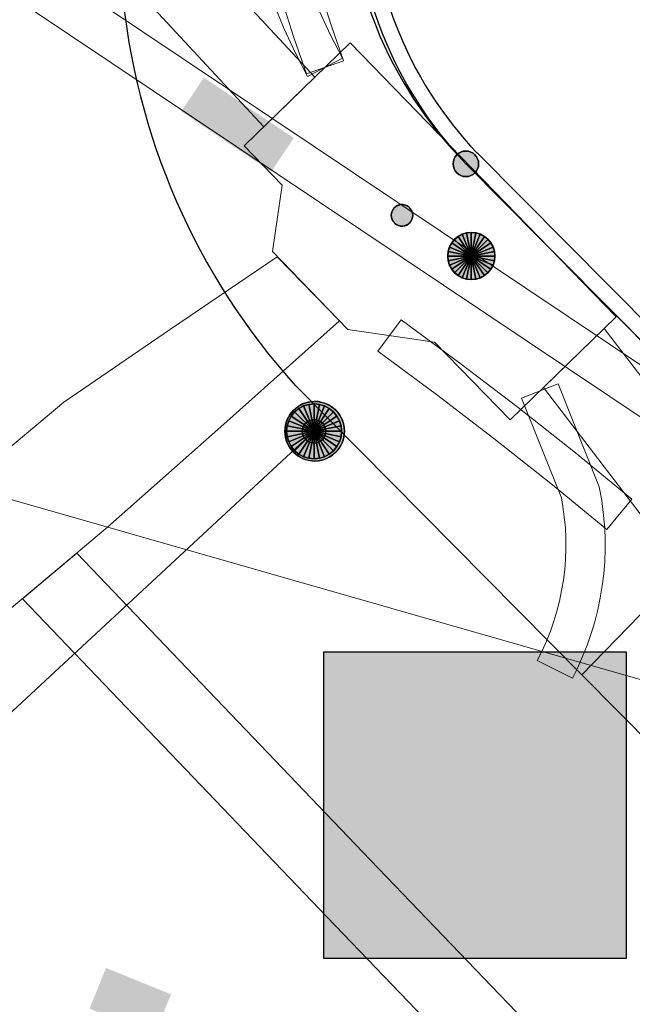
# Model space of a CAD drawing. Header units: metres. Extents: x 2695560 to 2696939, y 1260491 to 1262050.
# Tile 498 of 656: x 2695864.69 to 2695872.48, y 1261117.42 to 1261129.94. Entities that reach past the tile are written whole.
import ezdxf

# ---------------------------------------------------------------- set-up
doc = ezdxf.new("R2010")
doc.units = ezdxf.units.M
doc.linetypes.add('AUSGEZOGEN', pattern=[0])
for name, color, linetype in [('XR$1$AV_Flächen (EO)', 7, 'AUSGEZOGEN'), ('XR$1$AV_Grenzpunkte', 7, 'AUSGEZOGEN'), ('XR$1$AV_Linien (BB)', 7, 'AUSGEZOGEN'), ('XR$1$AW_LK_Schachtdeckel', 24, 'AUSGEZOGEN'), ('XR$1$EW_LK_Bauwerk_FL_Linie_Punkt', 1, 'AUSGEZOGEN'), ('XR$1$EW_LK_Knoten', 1, 'AUSGEZOGEN'), ('XR$1$Liegenschaftsgrenzen', 7, 'AUSGEZOGEN'), ('XR$1$PFAV', 255, 'AUSGEZOGEN'), ('XR$1$PFAW', 255, 'AUSGEZOGEN'), ('XR$1$PFEW', 255, 'AUSGEZOGEN'), ('XR$1$RAEW', 8, 'AUSGEZOGEN')]:
    doc.layers.add(name, color=color, linetype=linetype)
for name, color, linetype, lineweight in [('XR$2$ABW-Linie-R-genau', 4, 'AUSGEZOGEN', 18), ('XR$2$ABW-Punkt', 6, 'AUSGEZOGEN', 18), ('XR$2$ELE-Flaeche-oberirdisch', 1, 'AUSGEZOGEN', 18), ('XR$2$ELE-Linie-oberirdisch', 1, 'AUSGEZOGEN', 18), ('XR$2$ELE-LinieFlaeche-genau', 1, 'AUSGEZOGEN', 18), ('XR$2$ELE-Punkt', 1, 'AUSGEZOGEN', 18), ('XR$2$KOM-LinieFlaeche-U-genau', 91, 'AUSGEZOGEN', 18)]:
    doc.layers.add(name, color=color, linetype=linetype, lineweight=lineweight)

# ---------------------------------------------------------------- blocks, each defined once
blk = doc.blocks.new('COMPLEXOBJECT_223')
at = {"layer": 'XR$1$AV_Linien (BB)', "color": 7, "linetype": 'AUSGEZOGEN', "transparency": 33554687}
blk.add_line((5869.394, 11128.299), (5872.346, 11125.325), dxfattribs=at)
blk.add_arc((5873.169, 11132.02), 5.3, 133.7425, 224.5881, dxfattribs=at)
blk = doc.blocks.new('COMPLEXOBJECT_695')
at = {"layer": 'XR$1$AV_Linien (BB)', "color": 7, "linetype": 'AUSGEZOGEN', "transparency": 33554687}
blk.add_line((5867.228, 11125.474), (5870.869, 11121.797), dxfattribs=at)
for centre, radius, start, end in [((5873.768, 11131.308), 8.785, 174.5947, 184.9726), ((5873.685, 11131.308), 8.703, 185.0193, 222.0984)]:
    blk.add_arc(centre, radius, start, end, dxfattribs=at)
blk = doc.blocks.new('COMPLEXOBJECT_949')
at = {"layer": 'XR$1$AV_Flächen (EO)', "color": 7, "linetype": 'AUSGEZOGEN', "transparency": 33554687}
blk.add_line((5872.488, 11125.466), (5869.538, 11128.437), dxfattribs=at)
blk.add_lwpolyline([(5869.394, 11128.299), (5872.346, 11125.325), (5872.488, 11125.466)], dxfattribs=at)
for centre, radius, start, end in [((5873.073, 11131.826), 4.897, 133.482, 223.7953), ((5873.07, 11131.826), 5.094, 178.6174, 223.8169)]:
    blk.add_arc(centre, radius, start, end, dxfattribs=at)
blk = doc.blocks.new('COMPLEXOBJECT_1358')
at = {"layer": 'XR$1$Liegenschaftsgrenzen', "color": 7, "linetype": 'AUSGEZOGEN', "transparency": 33554687}
blk.add_line((5869.394, 11128.299), (5879.76, 11117.83), dxfattribs=at)
blk.add_arc((5873.169, 11132.02), 5.3, 133.7425, 224.5881, dxfattribs=at)
blk = doc.blocks.new('BAV15')
at = {"layer": 'XR$1$PFAV', "transparency": 33554687}
blk.add_hatch(color=7, dxfattribs=at).paths.add_polyline_path([(0.5, 0), (0.49, 0.101), (0.459, 0.197), (0.41, 0.286), (0.344, 0.362), (0.264, 0.424), (0.174, 0.469), (0.076, 0.494), (-0.025, 0.499), (-0.125, 0.484), (-0.22, 0.449), (-0.306, 0.395), (-0.379, 0.326), (-0.437, 0.243), (-0.477, 0.15), (-0.497, 0.051), (-0.497, -0.051), (-0.477, -0.15), (-0.437, -0.243), (-0.379, -0.326), (-0.306, -0.395), (-0.22, -0.449), (-0.125, -0.484), (-0.025, -0.499), (0.076, -0.494), (0.174, -0.469), (0.264, -0.424), (0.344, -0.362), (0.41, -0.286), (0.459, -0.197), (0.49, -0.101)])
at = {"color": 7, "transparency": 33554687}
for start, end in [(90, 270), (270, 90)]:
    blk.add_arc((0, 0), 0.5, start, end, dxfattribs=at)
at = {"layer": 'XR$1$PFAV', "transparency": 33554687}
blk.add_circle((0, 0), 0.5, dxfattribs=at)
blk = doc.blocks.new('BAW2088')
at = {"layer": 'XR$1$PFAW', "transparency": 33554687}
blk.add_hatch(color=253, dxfattribs=at).paths.add_polyline_path([(0.51, 0), (0.5, 0.101), (0.47, 0.197), (0.421, 0.286), (0.355, 0.362), (0.275, 0.424), (0.184, 0.469), (0.086, 0.494), (-0.015, 0.499), (-0.115, 0.484), (-0.21, 0.449), (-0.296, 0.395), (-0.369, 0.326), (-0.427, 0.243), (-0.467, 0.15), (-0.487, 0.051), (-0.487, -0.051), (-0.467, -0.15), (-0.427, -0.243), (-0.369, -0.326), (-0.296, -0.395), (-0.21, -0.449), (-0.115, -0.484), (-0.015, -0.499), (0.086, -0.494), (0.184, -0.469), (0.275, -0.424), (0.355, -0.362), (0.421, -0.286), (0.47, -0.197), (0.5, -0.101)])
at = {"transparency": 33554687}
for start, end in [(91.1948, 268.8052), (268.8052, 91.1948)]:
    blk.add_arc((0.01, 0), 0.5, start, end, dxfattribs=at)
at = {"layer": 'XR$1$PFAW', "transparency": 33554687}
blk.add_circle((0.01, 0), 0.5, dxfattribs=at)
blk = doc.blocks.new('BEW15')
at = {"layer": 'XR$1$PFEW', "transparency": 33554687}
h = blk.add_hatch(color=7, dxfattribs=at)
h.paths.add_polyline_path([(-0.5, 0), (-0.497, -0.05), (-0.489, -0.1), (-0.477, -0.15), (-0.459, -0.197), (-0.437, -0.242), (-0.41, -0.285), (-0.379, -0.326), (-0.344, -0.362), (-0.306, -0.395), (-0.264, -0.424), (-0.22, -0.449), (-0.173, -0.469), (-0.125, -0.484), (-0.075, -0.494), (-0.025, -0.499), (0.026, -0.499), (0.076, -0.494), (0.126, -0.484), (0.174, -0.469), (0.22, -0.449), (0.265, -0.424), (0.306, -0.395), (0.345, -0.362), (0.38, -0.326), (0.411, -0.285), (0.437, -0.242), (0.46, -0.197), (0.477, -0.15), (0.49, -0.1), (0.498, -0.05), (0.5, 0), (0.498, 0.051), (0.49, 0.101), (0.477, 0.15), (0.46, 0.197), (0.437, 0.243), (0.411, 0.286), (0.38, 0.326), (0.345, 0.363), (0.306, 0.396), (0.265, 0.424), (0.22, 0.449), (0.174, 0.469), (0.126, 0.484), (0.076, 0.494), (0.026, 0.5), (-0.025, 0.5), (-0.075, 0.494), (-0.125, 0.484), (-0.173, 0.469), (-0.22, 0.449), (-0.264, 0.424), (-0.306, 0.396), (-0.344, 0.363), (-0.379, 0.326), (-0.41, 0.286), (-0.437, 0.243), (-0.459, 0.197), (-0.477, 0.15), (-0.489, 0.101), (-0.497, 0.051)])
h.paths.add_polyline_path([(0.01, 0.001), (0.01, 0), (0.01, -0.001), (0.01, -0.002), (0.01, -0.003), (0.009, -0.004), (0.009, -0.005), (0.009, -0.006), (0.008, -0.006), (0.007, -0.007), (0.006, -0.008), (0.006, -0.008), (0.005, -0.009), (0.004, -0.009), (0.003, -0.01), (0.002, -0.01), (0.001, -0.01), (0, -0.01), (-0.001, -0.01), (-0.002, -0.01), (-0.003, -0.009), (-0.004, -0.009), (-0.005, -0.008), (-0.006, -0.008), (-0.007, -0.007), (-0.007, -0.006), (-0.008, -0.006), (-0.008, -0.005), (-0.009, -0.004), (-0.009, -0.003), (-0.009, -0.002), (-0.01, -0.001), (-0.01, 0), (-0.01, 0.001), (-0.009, 0.002), (-0.009, 0.003), (-0.009, 0.004), (-0.008, 0.005), (-0.008, 0.006), (-0.007, 0.007), (-0.007, 0.007), (-0.006, 0.008), (-0.005, 0.009), (-0.004, 0.009), (-0.003, 0.01), (-0.002, 0.01), (-0.001, 0.01), (0, 0.01), (0.001, 0.01), (0.002, 0.01), (0.003, 0.01), (0.004, 0.01), (0.005, 0.009), (0.006, 0.009), (0.006, 0.008), (0.007, 0.007), (0.008, 0.007), (0.009, 0.006), (0.009, 0.005), (0.009, 0.004), (0.01, 0.003), (0.01, 0.002)], flags=16)
at = {"color": 1, "transparency": 33554687}
for start, end in [(0, 180), (180, 0)]:
    blk.add_arc((0, 0), 0.5, start, end, dxfattribs=at)
at = {"layer": 'XR$1$PFEW', "transparency": 33554687}
blk.add_circle((0, 0), 0.5, dxfattribs=at)
blk = doc.blocks.new('BEW957')
at = {"layer": 'XR$1$RAEW', "transparency": 33554687}
blk.add_hatch(color=1, dxfattribs=at).paths.add_polyline_path([(-0.5, 0), (-0.497, -0.051), (-0.49, -0.101), (-0.477, -0.15), (-0.459, -0.197), (-0.437, -0.243), (-0.41, -0.286), (-0.379, -0.326), (-0.344, -0.362), (-0.306, -0.395), (-0.264, -0.424), (-0.22, -0.449), (-0.174, -0.469), (-0.125, -0.484), (-0.076, -0.494), (-0.025, -0.499), (0.025, -0.499), (0.076, -0.494), (0.125, -0.484), (0.174, -0.469), (0.22, -0.449), (0.264, -0.424), (0.306, -0.395), (0.344, -0.362), (0.379, -0.326), (0.41, -0.286), (0.437, -0.243), (0.459, -0.197), (0.477, -0.15), (0.49, -0.101), (0.497, -0.051), (0.5, 0), (0.497, 0.051), (0.49, 0.101), (0.477, 0.15), (0.459, 0.197), (0.437, 0.243), (0.41, 0.286), (0.379, 0.326), (0.344, 0.362), (0.306, 0.395), (0.264, 0.424), (0.22, 0.449), (0.174, 0.469), (0.125, 0.484), (0.076, 0.494), (0.025, 0.499), (-0.025, 0.499), (-0.076, 0.494), (-0.125, 0.484), (-0.174, 0.469), (-0.22, 0.449), (-0.264, 0.424), (-0.306, 0.395), (-0.344, 0.362), (-0.379, 0.326), (-0.41, 0.286), (-0.437, 0.243), (-0.459, 0.197), (-0.477, 0.15), (-0.49, 0.101), (-0.497, 0.051)])
at = {"color": 1, "transparency": 33554687}
for start, end in [(90, 180), (0, 90), (180, 270), (270, 0)]:
    blk.add_arc((0, 0), 0.5, start, end, dxfattribs=at)
at = {"layer": 'XR$1$RAEW', "color": 1, "transparency": 33554687}
blk.add_circle((0, 0), 0.5, dxfattribs=at)
blk = doc.blocks.new('ELE-SCHACHT_RUND')
at = {"layer": 'XR$2$ELE-Punkt', "linetype": 'AUSGEZOGEN', "lineweight": 25, "transparency": 33554687}
for points in [[(-115, 277, 2500), (0, 0, 2500), (-167, 249, 2500)], [(-115, 277), (0, 0), (-167, 249)], [(-115, 277, 2500), (-115, 277), (-167, 249), (-167, 249, 2500)], [(-59, 294, 2500), (0, 0, 2500), (-115, 277, 2500)], [(-59, 294), (0, 0), (-115, 277)], [(-59, 294, 2500), (-59, 294), (-115, 277), (-115, 277, 2500)], [(0, 300, 2500), (0, 0, 2500), (-59, 294, 2500)], [(0, 300), (0, 0), (-59, 294)], [(0, 300, 2500), (0, 300), (-59, 294), (-59, 294, 2500)], [(59, 294, 2500), (0, 0, 2500), (0, 300, 2500)], [(59, 294), (0, 0), (0, 300)], [(59, 294, 2500), (59, 294), (0, 300), (0, 300, 2500)], [(115, 277, 2500), (0, 0, 2500), (59, 294, 2500)], [(115, 277), (0, 0), (59, 294)], [(167, 249, 2500), (0, 0, 2500), (115, 277, 2500)], [(167, 249), (0, 0), (115, 277)], [(115, 277, 2500), (115, 277), (59, 294), (59, 294, 2500)], [(167, 249, 2500), (167, 249), (115, 277), (115, 277, 2500)], [(-249, 167, 2500), (0, 0, 2500), (-277, 115, 2500)], [(-249, 167), (0, 0), (-277, 115)], [(-249, 167, 2500), (-249, 167), (-277, 115), (-277, 115, 2500)], [(-212, 212, 2500), (0, 0, 2500), (-249, 167, 2500)], [(-212, 212), (0, 0), (-249, 167)], [(-212, 212, 2500), (-212, 212), (-249, 167), (-249, 167, 2500)], [(-167, 249, 2500), (0, 0, 2500), (-212, 212, 2500)], [(-167, 249), (0, 0), (-212, 212)], [(-167, 249, 2500), (-167, 249), (-212, 212), (-212, 212, 2500)], [(212, 212, 2500), (0, 0, 2500), (167, 249, 2500)], [(212, 212), (0, 0), (167, 249)], [(249, 167, 2500), (0, 0, 2500), (212, 212, 2500)], [(249, 167), (0, 0), (212, 212)], [(277, 115, 2500), (0, 0, 2500), (249, 167, 2500)], [(277, 115), (0, 0), (249, 167)], [(212, 212, 2500), (212, 212), (167, 249), (167, 249, 2500)], [(249, 167, 2500), (249, 167), (212, 212), (212, 212, 2500)], [(277, 115, 2500), (277, 115), (249, 167), (249, 167, 2500)], [(-294, 59, 2500), (0, 0, 2500), (-300, 0, 2500)], [(-294, 59), (0, 0), (-300, 0)], [(-294, 59, 2500), (-294, 59), (-300, 0), (-300, 0, 2500)], [(-300, 0, 2500), (0, 0, 2500), (-294, -59, 2500)], [(-300, 0), (0, 0), (-294, -59)], [(-277, 115, 2500), (0, 0, 2500), (-294, 59, 2500)], [(-277, 115), (0, 0), (-294, 59)], [(-277, 115, 2500), (-277, 115), (-294, 59), (-294, 59, 2500)], [(-294, -59, 2500), (0, 0, 2500), (-277, -115, 2500)], [(-294, -59), (0, 0), (-277, -115)], [(-277, -115, 2500), (0, 0, 2500), (-249, -167, 2500)], [(-277, -115), (0, 0), (-249, -167)], [(-249, -167, 2500), (0, 0, 2500), (-212, -212, 2500)], [(-249, -167), (0, 0), (-212, -212)], [(-212, -212, 2500), (0, 0, 2500), (-167, -249, 2500)], [(-212, -212), (0, 0), (-167, -249)], [(-167, -249, 2500), (0, 0, 2500), (-115, -277, 2500)], [(-167, -249), (0, 0), (-115, -277)], [(-115, -277, 2500), (0, 0, 2500), (-59, -294, 2500)], [(-115, -277), (0, 0), (-59, -294)], [(-59, -294, 2500), (0, 0, 2500), (0, -300, 2500)], [(-59, -294), (0, 0), (0, -300)], [(294, 59, 2500), (0, 0, 2500), (277, 115, 2500)], [(294, 59), (0, 0), (277, 115)], [(300, 0, 2500), (0, 0, 2500), (294, 59, 2500)], [(300, 0), (0, 0), (294, 59)], [(0, -300, 2500), (0, 0, 2500), (59, -294, 2500)], [(59, -294, 2500), (0, 0, 2500), (115, -277, 2500)], [(115, -277, 2500), (0, 0, 2500), (167, -249, 2500)], [(167, -249, 2500), (0, 0, 2500), (212, -212, 2500)], [(212, -212, 2500), (0, 0, 2500), (249, -167, 2500)], [(249, -167, 2500), (0, 0, 2500), (277, -115, 2500)], [(277, -115, 2500), (0, 0, 2500), (294, -59, 2500)], [(294, -59, 2500), (0, 0, 2500), (300, 0, 2500)], [(0, -300), (0, 0), (59, -294)], [(59, -294), (0, 0), (115, -277)], [(115, -277), (0, 0), (167, -249)], [(167, -249), (0, 0), (212, -212)], [(212, -212), (0, 0), (249, -167)], [(249, -167), (0, 0), (277, -115)], [(277, -115), (0, 0), (294, -59)], [(294, -59), (0, 0), (300, 0)], [(294, 59, 2500), (294, 59), (277, 115), (277, 115, 2500)], [(300, 0, 2500), (300, 0), (294, 59), (294, 59, 2500)], [(-300, 0, 2500), (-300, 0), (-294, -59), (-294, -59, 2500)], [(-294, -59, 2500), (-294, -59), (-277, -115), (-277, -115, 2500)], [(-277, -115, 2500), (-277, -115), (-249, -167), (-249, -167, 2500)], [(249, -167, 2500), (249, -167), (277, -115), (277, -115, 2500)], [(277, -115, 2500), (277, -115), (294, -59), (294, -59, 2500)], [(294, -59, 2500), (294, -59), (300, 0), (300, 0, 2500)], [(-249, -167, 2500), (-249, -167), (-212, -212), (-212, -212, 2500)], [(-212, -212, 2500), (-212, -212), (-167, -249), (-167, -249, 2500)], [(-167, -249, 2500), (-167, -249), (-115, -277), (-115, -277, 2500)], [(115, -277, 2500), (115, -277), (167, -249), (167, -249, 2500)], [(167, -249, 2500), (167, -249), (212, -212), (212, -212, 2500)], [(212, -212, 2500), (212, -212), (249, -167), (249, -167, 2500)], [(-115, -277, 2500), (-115, -277), (-59, -294), (-59, -294, 2500)], [(-59, -294, 2500), (-59, -294), (0, -300), (0, -300, 2500)], [(0, -300, 2500), (0, -300), (59, -294), (59, -294, 2500)], [(59, -294, 2500), (59, -294), (115, -277), (115, -277, 2500)]]:
    blk.add_3dface(points, dxfattribs=at)
blk = doc.blocks.new('ABW-SCHLAMMSAMMLER_RUND')
at = {"layer": 'XR$2$ABW-Punkt', "linetype": 'AUSGEZOGEN', "lineweight": 13, "transparency": 33554687}
for p, q in [((-70, 75, 2500), (70, 75, 2500)), ((-70, -75, 2500), (70, -75, 2500))]:
    blk.add_line(p, q, dxfattribs=at)
blk.add_polyline3d([(90, 0, 2500), (0, 0, 2500), (-90, 0, 2500)], dxfattribs=at)
at = {"layer": 'XR$2$ABW-Punkt', "linetype": 'AUSGEZOGEN', "lineweight": 25, "transparency": 33554687}
for points in [[(-57, 139, 2500), (0, 0, 2500), (-83, 125, 2500)], [(-57, 139), (0, 0), (-83, 125)], [(-57, 139, 2500), (-57, 139), (-83, 125), (-83, 125, 2500)], [(-29, 147, 2500), (0, 0, 2500), (-57, 139, 2500)], [(-29, 147), (0, 0), (-57, 139)], [(-29, 147, 2500), (-29, 147), (-57, 139), (-57, 139, 2500)], [(0, 150, 2500), (0, 0, 2500), (-29, 147, 2500)], [(0, 150), (0, 0), (-29, 147)], [(0, 150, 2500), (0, 150), (-29, 147), (-29, 147, 2500)], [(29, 147, 2500), (0, 0, 2500), (0, 150, 2500)], [(29, 147), (0, 0), (0, 150)], [(29, 147, 2500), (29, 147), (0, 150), (0, 150, 2500)], [(57, 139, 2500), (0, 0, 2500), (29, 147, 2500)], [(57, 139), (0, 0), (29, 147)], [(83, 125, 2500), (0, 0, 2500), (57, 139, 2500)], [(83, 125), (0, 0), (57, 139)], [(57, 139, 2500), (57, 139), (29, 147), (29, 147, 2500)], [(83, 125, 2500), (83, 125), (57, 139), (57, 139, 2500)], [(-147, 29, 2500), (0, 0, 2500), (-150, 0, 2500)], [(-147, 29), (0, 0), (-150, 0)], [(-147, 29, 2500), (-147, 29), (-150, 0), (-150, 0, 2500)], [(-150, 0, 2500), (0, 0, 2500), (-147, -29, 2500)], [(-150, 0), (0, 0), (-147, -29)], [(-139, 57, 2500), (0, 0, 2500), (-147, 29, 2500)], [(-139, 57), (0, 0), (-147, 29)], [(-139, 57, 2500), (-139, 57), (-147, 29), (-147, 29, 2500)], [(-147, -29, 2500), (0, 0, 2500), (-139, -57, 2500)], [(-147, -29), (0, 0), (-139, -57)], [(-125, 83, 2500), (0, 0, 2500), (-139, 57, 2500)], [(-125, 83), (0, 0), (-139, 57)], [(-125, 83, 2500), (-125, 83), (-139, 57), (-139, 57, 2500)], [(-139, -57, 2500), (0, 0, 2500), (-125, -83, 2500)], [(-139, -57), (0, 0), (-125, -83)], [(-106, 106, 2500), (0, 0, 2500), (-125, 83, 2500)], [(-106, 106), (0, 0), (-125, 83)], [(-106, 106, 2500), (-106, 106), (-125, 83), (-125, 83, 2500)], [(-125, -83, 2500), (0, 0, 2500), (-106, -106, 2500)], [(-125, -83), (0, 0), (-106, -106)], [(-83, 125, 2500), (0, 0, 2500), (-106, 106, 2500)], [(-83, 125), (0, 0), (-106, 106)], [(-83, 125, 2500), (-83, 125), (-106, 106), (-106, 106, 2500)], [(-106, -106, 2500), (0, 0, 2500), (-83, -125, 2500)], [(-106, -106), (0, 0), (-83, -125)], [(-83, -125, 2500), (0, 0, 2500), (-57, -139, 2500)], [(-83, -125), (0, 0), (-57, -139)], [(-57, -139, 2500), (0, 0, 2500), (-29, -147, 2500)], [(-57, -139), (0, 0), (-29, -147)], [(-29, -147, 2500), (0, 0, 2500), (0, -150, 2500)], [(-29, -147), (0, 0), (0, -150)], [(106, 106, 2500), (0, 0, 2500), (83, 125, 2500)], [(106, 106), (0, 0), (83, 125)], [(125, 83, 2500), (0, 0, 2500), (106, 106, 2500)], [(125, 83), (0, 0), (106, 106)], [(139, 57, 2500), (0, 0, 2500), (125, 83, 2500)], [(139, 57), (0, 0), (125, 83)], [(147, 29, 2500), (0, 0, 2500), (139, 57, 2500)], [(147, 29), (0, 0), (139, 57)], [(150, 0, 2500), (0, 0, 2500), (147, 29, 2500)], [(150, 0), (0, 0), (147, 29)], [(0, -150, 2500), (0, 0, 2500), (29, -147, 2500)], [(29, -147, 2500), (0, 0, 2500), (57, -139, 2500)], [(57, -139, 2500), (0, 0, 2500), (83, -125, 2500)], [(83, -125, 2500), (0, 0, 2500), (106, -106, 2500)], [(106, -106, 2500), (0, 0, 2500), (125, -83, 2500)], [(125, -83, 2500), (0, 0, 2500), (139, -57, 2500)], [(139, -57, 2500), (0, 0, 2500), (147, -29, 2500)], [(147, -29, 2500), (0, 0, 2500), (150, 0, 2500)], [(0, -150), (0, 0), (29, -147)], [(29, -147), (0, 0), (57, -139)], [(57, -139), (0, 0), (83, -125)], [(83, -125), (0, 0), (106, -106)], [(106, -106), (0, 0), (125, -83)], [(125, -83), (0, 0), (139, -57)], [(139, -57), (0, 0), (147, -29)], [(147, -29), (0, 0), (150, 0)], [(106, 106, 2500), (106, 106), (83, 125), (83, 125, 2500)], [(125, 83, 2500), (125, 83), (106, 106), (106, 106, 2500)], [(139, 57, 2500), (139, 57), (125, 83), (125, 83, 2500)], [(147, 29, 2500), (147, 29), (139, 57), (139, 57, 2500)], [(150, 0, 2500), (150, 0), (147, 29), (147, 29, 2500)], [(-150, 0, 2500), (-150, 0), (-147, -29), (-147, -29, 2500)], [(-147, -29, 2500), (-147, -29), (-139, -57), (-139, -57, 2500)], [(-139, -57, 2500), (-139, -57), (-125, -83), (-125, -83, 2500)], [(-125, -83, 2500), (-125, -83), (-106, -106), (-106, -106, 2500)], [(-106, -106, 2500), (-106, -106), (-83, -125), (-83, -125, 2500)], [(-83, -125, 2500), (-83, -125), (-57, -139), (-57, -139, 2500)], [(57, -139, 2500), (57, -139), (83, -125), (83, -125, 2500)], [(83, -125, 2500), (83, -125), (106, -106), (106, -106, 2500)], [(106, -106, 2500), (106, -106), (125, -83), (125, -83, 2500)], [(125, -83, 2500), (125, -83), (139, -57), (139, -57, 2500)], [(139, -57, 2500), (139, -57), (147, -29), (147, -29, 2500)], [(147, -29, 2500), (147, -29), (150, 0), (150, 0, 2500)], [(-57, -139, 2500), (-57, -139), (-29, -147), (-29, -147, 2500)], [(-29, -147, 2500), (-29, -147), (0, -150), (0, -150, 2500)], [(0, -150, 2500), (0, -150), (29, -147), (29, -147, 2500)], [(29, -147, 2500), (29, -147), (57, -139), (57, -139, 2500)]]:
    blk.add_3dface(points, dxfattribs=at)
blk = doc.blocks.new('ABW-DECKEL')
at = {"layer": 'XR$2$ABW-Punkt', "linetype": 'AUSGEZOGEN', "lineweight": 25, "transparency": 33554687}
for points in [[(-194, 291, 2500), (0, 0, 2500), (-247, 247, 2500)], [(-194, 291), (0, 0), (-247, 247)], [(-194, 291, 2500), (-194, 291), (-247, 247), (-247, 247, 2500)], [(-134, 323, 2500), (0, 0, 2500), (-194, 291, 2500)], [(-134, 323), (0, 0), (-194, 291)], [(-134, 323, 2500), (-134, 323), (-194, 291), (-194, 291, 2500)], [(-68, 343, 2500), (0, 0, 2500), (-134, 323, 2500)], [(-68, 343), (0, 0), (-134, 323)], [(-68, 343, 2500), (-68, 343), (-134, 323), (-134, 323, 2500)], [(0, 350, 2500), (0, 0, 2500), (-68, 343, 2500)], [(0, 350), (0, 0), (-68, 343)], [(0, 350, 2500), (0, 350), (-68, 343), (-68, 343, 2500)], [(68, 343, 2500), (0, 0, 2500), (0, 350, 2500)], [(68, 343), (0, 0), (0, 350)], [(68, 343, 2500), (68, 343), (0, 350), (0, 350, 2500)], [(134, 323, 2500), (0, 0, 2500), (68, 343, 2500)], [(134, 323), (0, 0), (68, 343)], [(194, 291, 2500), (0, 0, 2500), (134, 323, 2500)], [(194, 291), (0, 0), (134, 323)], [(247, 247, 2500), (0, 0, 2500), (194, 291, 2500)], [(247, 247), (0, 0), (194, 291)], [(134, 323, 2500), (134, 323), (68, 343), (68, 343, 2500)], [(194, 291, 2500), (194, 291), (134, 323), (134, 323, 2500)], [(247, 247, 2500), (247, 247), (194, 291), (194, 291, 2500)], [(-323, 134, 2500), (0, 0, 2500), (-343, 68, 2500)], [(-323, 134), (0, 0), (-343, 68)], [(-323, 134, 2500), (-323, 134), (-343, 68), (-343, 68, 2500)], [(-291, 194, 2500), (0, 0, 2500), (-323, 134, 2500)], [(-291, 194), (0, 0), (-323, 134)], [(-291, 194, 2500), (-291, 194), (-323, 134), (-323, 134, 2500)], [(-247, 247, 2500), (0, 0, 2500), (-291, 194, 2500)], [(-247, 247), (0, 0), (-291, 194)], [(-247, 247, 2500), (-247, 247), (-291, 194), (-291, 194, 2500)], [(291, 194, 2500), (0, 0, 2500), (247, 247, 2500)], [(291, 194), (0, 0), (247, 247)], [(323, 134, 2500), (0, 0, 2500), (291, 194, 2500)], [(323, 134), (0, 0), (291, 194)], [(343, 68, 2500), (0, 0, 2500), (323, 134, 2500)], [(343, 68), (0, 0), (323, 134)], [(291, 194, 2500), (291, 194), (247, 247), (247, 247, 2500)], [(323, 134, 2500), (323, 134), (291, 194), (291, 194, 2500)], [(343, 68, 2500), (343, 68), (323, 134), (323, 134, 2500)], [(-343, 68, 2500), (0, 0, 2500), (-350, 0, 2500)], [(-343, 68), (0, 0), (-350, 0)], [(-343, 68, 2500), (-343, 68), (-350, 0), (-350, 0, 2500)], [(-350, 0, 2500), (0, 0, 2500), (-343, -68, 2500)], [(-350, 0), (0, 0), (-343, -68)], [(-343, -68, 2500), (0, 0, 2500), (-323, -134, 2500)], [(-343, -68), (0, 0), (-323, -134)], [(-323, -134, 2500), (0, 0, 2500), (-291, -194, 2500)], [(-323, -134), (0, 0), (-291, -194)], [(-291, -194, 2500), (0, 0, 2500), (-247, -247, 2500)], [(-291, -194), (0, 0), (-247, -247)], [(-247, -247, 2500), (0, 0, 2500), (-194, -291, 2500)], [(-247, -247), (0, 0), (-194, -291)], [(-194, -291, 2500), (0, 0, 2500), (-134, -323, 2500)], [(-194, -291), (0, 0), (-134, -323)], [(-134, -323, 2500), (0, 0, 2500), (-68, -343, 2500)], [(-134, -323), (0, 0), (-68, -343)], [(-68, -343, 2500), (0, 0, 2500), (0, -350, 2500)], [(-68, -343), (0, 0), (0, -350)], [(350, 0, 2500), (0, 0, 2500), (343, 68, 2500)], [(350, 0), (0, 0), (343, 68)], [(0, -350, 2500), (0, 0, 2500), (68, -343, 2500)], [(68, -343, 2500), (0, 0, 2500), (134, -323, 2500)], [(134, -323, 2500), (0, 0, 2500), (194, -291, 2500)], [(194, -291, 2500), (0, 0, 2500), (247, -247, 2500)], [(247, -247, 2500), (0, 0, 2500), (291, -194, 2500)], [(291, -194, 2500), (0, 0, 2500), (323, -134, 2500)], [(323, -134, 2500), (0, 0, 2500), (343, -68, 2500)], [(343, -68, 2500), (0, 0, 2500), (350, 0, 2500)], [(0, -350), (0, 0), (68, -343)], [(68, -343), (0, 0), (134, -323)], [(134, -323), (0, 0), (194, -291)], [(194, -291), (0, 0), (247, -247)], [(247, -247), (0, 0), (291, -194)], [(291, -194), (0, 0), (323, -134)], [(323, -134), (0, 0), (343, -68)], [(343, -68), (0, 0), (350, 0)], [(350, 0, 2500), (350, 0), (343, 68), (343, 68, 2500)], [(-350, 0, 2500), (-350, 0), (-343, -68), (-343, -68, 2500)], [(-343, -68, 2500), (-343, -68), (-323, -134), (-323, -134, 2500)], [(323, -134, 2500), (323, -134), (343, -68), (343, -68, 2500)], [(343, -68, 2500), (343, -68), (350, 0), (350, 0, 2500)], [(-323, -134, 2500), (-323, -134), (-291, -194), (-291, -194, 2500)], [(-291, -194, 2500), (-291, -194), (-247, -247), (-247, -247, 2500)], [(-247, -247, 2500), (-247, -247), (-194, -291), (-194, -291, 2500)], [(194, -291, 2500), (194, -291), (247, -247), (247, -247, 2500)], [(247, -247, 2500), (247, -247), (291, -194), (291, -194, 2500)], [(291, -194, 2500), (291, -194), (323, -134), (323, -134, 2500)], [(-194, -291, 2500), (-194, -291), (-134, -323), (-134, -323, 2500)], [(-134, -323, 2500), (-134, -323), (-68, -343), (-68, -343, 2500)], [(-68, -343, 2500), (-68, -343), (0, -350), (0, -350, 2500)], [(0, -350, 2500), (0, -350), (68, -343), (68, -343, 2500)], [(68, -343, 2500), (68, -343), (134, -323), (134, -323, 2500)], [(134, -323, 2500), (134, -323), (194, -291), (194, -291, 2500)]]:
    blk.add_3dface(points, dxfattribs=at)

msp = doc.modelspace()

# ---------------------------------------------------------------- hatches: boundary and pattern name
at = {"transparency": 33554687}
for points in [[(2695867.03, 1261129.205), (2695866.742, 1261128.776), (2695867.886, 1261128.009), (2695868.174, 1261128.438)], [(2695868.555, 1261121.901), (2695868.555, 1261118), (2695872.402, 1261118), (2695872.402, 1261121.901)], [(2695865.784, 1261117.879), (2695865.574, 1261117.361), (2695866.401, 1261117.025), (2695866.611, 1261117.543)]]:
    msp.add_hatch(color=7, dxfattribs=at).paths.add_polyline_path(points)

# ---------------------------------------------------------------- linework, layer by layer
at = {"color": 24, "lineweight": -3, "transparency": 33554687}
msp.add_lwpolyline([(2695868.555, 1261121.901), (2695872.402, 1261121.901), (2695872.402, 1261118), (2695868.555, 1261118), (2695868.555, 1261121.901)], close=True, dxfattribs=at)
at = {"layer": 'XR$1$AV_Linien (BB)', "color": 7, "linetype": 'AUSGEZOGEN', "transparency": 33554687}
msp.add_line((2695871.839, 1261121.607), (2695874.391, 1261119.03), dxfattribs=at)
msp.add_lwpolyline([(2695871.839, 1261121.607), (2695873.171, 1261122.977), (2695875.719, 1261120.417), (2695874.391, 1261119.03)], dxfattribs=at)
at = {"layer": 'XR$2$ABW-Linie-R-genau', "linetype": 'AUSGEZOGEN', "transparency": 33554687}
msp.add_lwpolyline([(2695868.432, 1261124.706), (2695862.173, 1261118.902), (2695862.123, 1261118.196)], dxfattribs=at)
at = {"layer": 'XR$2$ELE-Flaeche-oberirdisch', "transparency": 33554687}
for points in [[(2695864.309, 1261133.653), (2695863.647, 1261133.037), (2695867.792, 1261128.581), (2695868.441, 1261129.212), (2695864.309, 1261133.653)], [(2695868.891, 1261129.649), (2695867.541, 1261128.338), (2695868.028, 1261127.836), (2695867.901, 1261126.992), (2695868.861, 1261126.003), (2695869.965, 1261125.841), (2695870.926, 1261124.851), (2695872.277, 1261126.161), (2695868.891, 1261129.649)], [(2695867.963, 1261126.928), (2695866.604, 1261126.005), (2695865.247, 1261125.079), (2695856.749, 1261117.954), (2695857.9, 1261116.849), (2695865.804, 1261123.486), (2695867.283, 1261124.795), (2695868.756, 1261126.11), (2695867.963, 1261126.928)], [(2695879.276, 1261108.549), (2695879.269, 1261108.543), (2695877.196, 1261110.874), (2695869.148, 1261119.254), (2695865.412, 1261123.157), (2695864.721, 1261122.577), (2695868.498, 1261118.632), (2695876.534, 1261110.262), (2695878.92, 1261107.608), (2695879.581, 1261108.218), (2695879.276, 1261108.549)]]:
    msp.add_lwpolyline(points, close=True, dxfattribs=at)
msp.add_lwpolyline([(2695877.922, 1261117.379), (2695877.848, 1261117.611), (2695877.765, 1261117.839), (2695877.672, 1261118.065), (2695877.57, 1261118.286), (2695877.459, 1261118.503), (2695877.34, 1261118.716), (2695877.212, 1261118.923), (2695875.451, 1261121.153), (2695873.538, 1261124.179), (2695872.125, 1261126.014), (2695871.35, 1261125.262), (2695872.625, 1261123.601), (2695874.569, 1261120.529), (2695876.222, 1261118.435), (2695876.338, 1261118.246), (2695876.447, 1261118.052), (2695876.548, 1261117.854), (2695876.641, 1261117.652), (2695876.725, 1261117.447), (2695876.801, 1261117.238)], dxfattribs=at)
at = {"layer": 'XR$2$ELE-Linie-oberirdisch', "transparency": 33554687}
msp.add_line((2695872.864, 1261121.466), (2695858.745, 1261125.507), dxfattribs=at)
at = {"layer": 'XR$2$ELE-LinieFlaeche-genau', "linetype": 'AUSGEZOGEN', "transparency": 33554687}
for points in [[(2695868.335, 1261129.256), (2695868.176, 1261129.716), (2695868.026, 1261130.181), (2695867.887, 1261130.65), (2695867.761, 1261131.12), (2695868.243, 1261131.25), (2695868.369, 1261130.786), (2695868.504, 1261130.329), (2695868.65, 1261129.874), (2695868.807, 1261129.42), (2695868.335, 1261129.256)], [(2695872.158, 1261123.455), (2695871.444, 1261124.041), (2695870.721, 1261124.615), (2695869.989, 1261125.175), (2695869.245, 1261125.724), (2695869.541, 1261126.126), (2695870.289, 1261125.575), (2695871.029, 1261125.009), (2695871.758, 1261124.431), (2695872.476, 1261123.841), (2695872.158, 1261123.455)], [(2695871.272, 1261121.79), (2695871.335, 1261121.915), (2695871.39, 1261122.037), (2695871.44, 1261122.163), (2695871.484, 1261122.29), (2695871.523, 1261122.417), (2695871.555, 1261122.547), (2695871.583, 1261122.68), (2695871.606, 1261122.812), (2695871.622, 1261122.945), (2695871.632, 1261123.078), (2695871.637, 1261123.212), (2695871.636, 1261123.347), (2695871.63, 1261123.481), (2695871.617, 1261123.616), (2695871.599, 1261123.748), (2695871.579, 1261123.861), (2695871.074, 1261125.126), (2695871.538, 1261125.312), (2695872.061, 1261123.999), (2695872.093, 1261123.826), (2695872.113, 1261123.672), (2695872.128, 1261123.517), (2695872.136, 1261123.361), (2695872.137, 1261123.206), (2695872.132, 1261123.05), (2695872.12, 1261122.895), (2695872.1, 1261122.74), (2695872.075, 1261122.586), (2695872.043, 1261122.435), (2695872.005, 1261122.283), (2695871.96, 1261122.134), (2695871.908, 1261121.987), (2695871.85, 1261121.843), (2695871.787, 1261121.701), (2695871.72, 1261121.566), (2695871.272, 1261121.79)]]:
    msp.add_lwpolyline(points, close=True, dxfattribs=at)
msp.add_lwpolyline([(2695868.505, 1261130.037), (2695868.64, 1261129.744), (2695868.792, 1261129.454), (2695868.35, 1261129.222), (2695868.35, 1261129.222), (2695868.192, 1261129.524), (2695868.047, 1261129.837), (2695867.916, 1261130.156)], dxfattribs=at)
at = {"layer": 'XR$2$KOM-LinieFlaeche-U-genau', "linetype": 'AUSGEZOGEN', "transparency": 33554687}
msp.add_lwpolyline([(2695862.188, 1261132.508), (2695862.45, 1261132.333), (2695873.832, 1261124.715), (2695873.848, 1261124.723), (2695874.088, 1261124.229), (2695873.788, 1261124.083), (2695862.144, 1261131.875), (2695861.882, 1261132.05), (2695862.188, 1261132.508)], close=True, dxfattribs=at)

# ---------------------------------------------------------------- block references
at = {"layer": 'XR$1$AV_Flächen (EO)', "color": 7, "linetype": 'AUSGEZOGEN', "lineweight": -3, "transparency": 33554687}
msp.add_blockref('COMPLEXOBJECT_949', (2690000.97, 1249999.81), dxfattribs=at)
at = {"layer": 'XR$1$AV_Grenzpunkte', "color": 7, "linetype": 'AUSGEZOGEN', "lineweight": -3, "transparency": 33554687, "xscale": 0.3249999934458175, "yscale": 0.3249999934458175}
msp.add_blockref('BAV15', (2695870.364, 1261128.109), dxfattribs=at)
at = {"layer": 'XR$1$AV_Linien (BB)', "color": 7, "linetype": 'AUSGEZOGEN', "lineweight": -3, "transparency": 33554687}
for name in ['COMPLEXOBJECT_223', 'COMPLEXOBJECT_695']:
    msp.add_blockref(name, (2690000.97, 1249999.81), dxfattribs=at)
at = {"layer": 'XR$1$AW_LK_Schachtdeckel', "color": 24, "linetype": 'AUSGEZOGEN', "lineweight": -3, "transparency": 33554687, "xscale": 0.7578193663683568, "yscale": 0.7578193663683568}
msp.add_blockref('BAW2088', (2695868.432, 1261124.707), dxfattribs=at)
at = {"layer": 'XR$1$EW_LK_Bauwerk_FL_Linie_Punkt', "color": 1, "linetype": 'AUSGEZOGEN', "lineweight": -3, "transparency": 33554687, "xscale": 0.5999999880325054, "yscale": 0.5999999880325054}
msp.add_blockref('BEW15', (2695870.433, 1261126.937), dxfattribs=at)
at = {"layer": 'XR$1$EW_LK_Knoten', "color": 1, "linetype": 'AUSGEZOGEN', "lineweight": -3, "transparency": 33554687, "xscale": 0.2749999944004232, "yscale": 0.2749999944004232, "rotation": 217.8944999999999}
msp.add_blockref('BEW957', (2695869.551, 1261127.454), dxfattribs=at)
at = {"layer": 'XR$1$EW_LK_Knoten', "color": 1, "linetype": 'AUSGEZOGEN', "lineweight": -3, "transparency": 33554687, "xscale": 0.2749999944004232, "yscale": 0.2749999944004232}
msp.add_blockref('BEW957', (2695869.551, 1261127.454), dxfattribs=at)
at = {"layer": 'XR$1$Liegenschaftsgrenzen', "color": 7, "linetype": 'AUSGEZOGEN', "lineweight": -3, "transparency": 33554687}
msp.add_blockref('COMPLEXOBJECT_1358', (2690000.97, 1249999.81), dxfattribs=at)
at = {"layer": 'XR$2$ABW-Punkt', "color": 6, "linetype": 'AUSGEZOGEN', "lineweight": 18, "transparency": 33554687, "xscale": 0.001, "yscale": 0.001, "zscale": 0.001, "rotation": 360}
for name in ['ABW-DECKEL', 'ABW-SCHLAMMSAMMLER_RUND']:
    msp.add_blockref(name, (2695868.432, 1261124.706), dxfattribs=at)
at = {"layer": 'XR$2$ELE-Punkt', "color": 1, "linetype": 'AUSGEZOGEN', "lineweight": 18, "transparency": 33554687, "xscale": 0.001, "yscale": 0.001, "zscale": 0.001, "rotation": 270}
msp.add_blockref('ELE-SCHACHT_RUND', (2695870.433, 1261126.936), dxfattribs=at)

doc.saveas('drawing.dxf')
